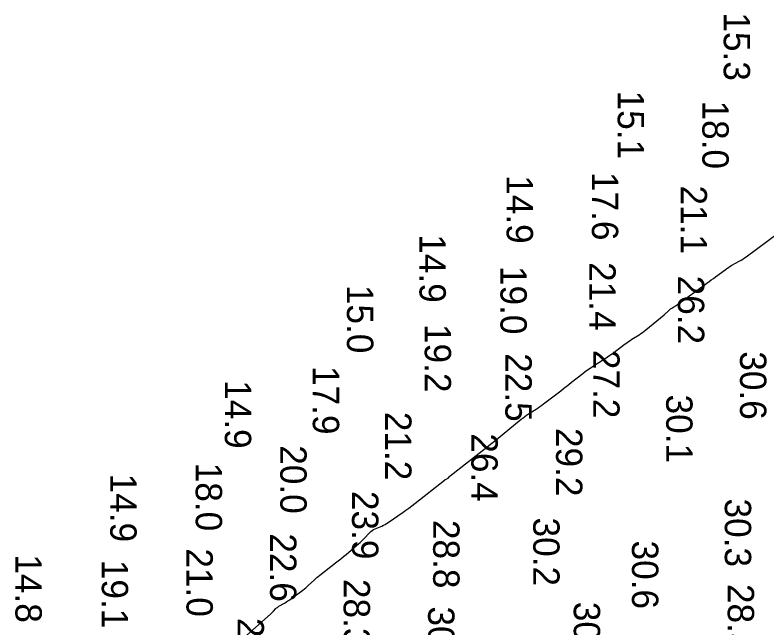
# Model space of a CAD drawing. Extents: x 1178573 to 1187098, y 693282 to 751751.
# Drawn here: x 1180192 to 1180548.7, y 720608.2 to 720899.3 of the extents above; entities that cross this region are included whole.
import ezdxf

# ---------------------------------------------------------------- set-up
doc = ezdxf.new("R2010")
doc.units = 0
doc.layers.add('V-HYDS-MAJR', color=7, linetype='Continuous')
doc.layers.add('V-HYDS-SOUN', color=7, linetype='Continuous')

msp = doc.modelspace()

# ---------------------------------------------------------------- linework, layer by layer
at = {"layer": 'V-HYDS-MAJR'}
msp.add_lwpolyline([(1180299.04, 720602.08), (1180313.31, 720614.96), (1180313.64, 720615.25), (1180313.95, 720615.56), (1180314.27, 720615.86), (1180314.58, 720616.17), (1180315.8, 720617.43), (1180316.12, 720617.73), (1180316.45, 720618.01), (1180316.8, 720618.27), (1180317.17, 720618.5), (1180319.82, 720620.03), (1180320.39, 720620.37), (1180320.94, 720620.72), (1180321.48, 720621.09), (1180322.02, 720621.47), (1180328.56, 720626.25), (1180329.27, 720626.78), (1180329.95, 720627.34), (1180330.62, 720627.91), (1180331.27, 720628.51), (1180333.85, 720630.93), (1180334.49, 720631.53), (1180335.16, 720632.12), (1180335.83, 720632.68), (1180336.52, 720633.24), (1180344.01, 720639.09), (1180345.28, 720640.1), (1180346.55, 720641.11), (1180347.8, 720642.14), (1180349.04, 720643.18), (1180355.12, 720648.29), (1180355.79, 720648.88), (1180356.44, 720649.48), (1180357.07, 720650.1), (1180357.68, 720650.75), (1180360.12, 720653.41), (1180360.72, 720654), (1180361.38, 720654.52), (1180362.09, 720654.96), (1180362.85, 720655.32), (1180366, 720656.62), (1180366.78, 720656.96), (1180367.53, 720657.35), (1180368.27, 720657.77), (1180368.98, 720658.24), (1180376.07, 720663.16), (1180377.47, 720664.15), (1180378.87, 720665.16), (1180380.24, 720666.19), (1180381.6, 720667.25), (1180395.79, 720678.43), (1180395.96, 720678.55), (1180396.13, 720678.67), (1180396.31, 720678.79), (1180396.5, 720678.89), (1180397.4, 720679.38), (1180397.51, 720679.44), (1180397.6, 720679.52), (1180397.69, 720679.6), (1180397.77, 720679.69), (1180398.05, 720680.09), (1180398.13, 720680.19), (1180398.21, 720680.28), (1180398.3, 720680.36), (1180398.39, 720680.44), (1180415.76, 720694.04), (1180417.59, 720695.48), (1180419.41, 720696.93), (1180421.22, 720698.4), (1180423.02, 720699.87), (1180432.14, 720707.4), (1180432.98, 720708.07), (1180433.83, 720708.7), (1180434.71, 720709.31), (1180435.61, 720709.89), (1180439.23, 720712.15), (1180440.13, 720712.73), (1180441.01, 720713.33), (1180441.88, 720713.95), (1180442.74, 720714.59), (1180450.95, 720720.9), (1180452.22, 720721.88), (1180453.49, 720722.87), (1180454.76, 720723.86), (1180456.02, 720724.86), (1180461.35, 720729.11), (1180462.47, 720729.97), (1180463.61, 720730.81), (1180464.77, 720731.61), (1180465.95, 720732.38), (1180470.72, 720735.42), (1180471.9, 720736.19), (1180473.07, 720736.98), (1180474.23, 720737.79), (1180475.38, 720738.62), (1180481.41, 720743.07), (1180482.21, 720743.65), (1180483.02, 720744.21), (1180483.84, 720744.77), (1180484.67, 720745.31), (1180488, 720747.45), (1180488.82, 720748), (1180489.63, 720748.57), (1180490.42, 720749.16), (1180491.19, 720749.78), (1180499.94, 720756.97), (1180500.26, 720757.23), (1180500.57, 720757.5), (1180500.87, 720757.78), (1180501.17, 720758.06), (1180502.52, 720759.35), (1180502.74, 720759.55), (1180502.98, 720759.74), (1180503.24, 720759.91), (1180503.5, 720760.07), (1180504.58, 720760.67), (1180504.85, 720760.82), (1180505.11, 720760.98), (1180505.37, 720761.15), (1180505.62, 720761.33), (1180520.23, 720771.99), (1180521.25, 720772.73), (1180522.27, 720773.48), (1180523.28, 720774.23), (1180524.3, 720774.98), (1180528.8, 720778.33), (1180529.59, 720778.9), (1180530.41, 720779.45), (1180531.24, 720779.97), (1180532.1, 720780.46), (1180535.54, 720782.36), (1180536.4, 720782.85), (1180537.23, 720783.36), (1180538.05, 720783.91), (1180538.84, 720784.48), (1180559.02, 720799.49)], dxfattribs=at)

# ---------------------------------------------------------------- texts
at = {"layer": 'V-HYDS-SOUN'}
for s, p in [('15.3 ', (1180528.18, 720900.54)), ('15.1 ', (1180477.9, 720863.39)), ('18.0 ', (1180518.04, 720858.68)), ('17.6 ', (1180465.65, 720824.75)), ('14.9 ', (1180425.2, 720823.24)), ('21.1 ', (1180507.75, 720818.34)), ('14.9 ', (1180383.86, 720795.16)), ('21.4 ', (1180464.4, 720781.95)), ('19.0 ', (1180422.27, 720780.14)), ('26.2 ', (1180506.45, 720775.53)), ('15.0 ', (1180349.47, 720771.15)), ('19.2 ', (1180386.34, 720752.57)), ('22.5 ', (1180424.61, 720738.71)), ('27.2 ', (1180466.29, 720740.3)), ('30.6 ', (1180535.92, 720739.61)), ('17.9 ', (1180333.27, 720732.59)), ('14.9 ', (1180291.54, 720725.9)), ('30.1 ', (1180500.89, 720719.07)), ('21.2 ', (1180367.57, 720710.87)), ('29.2 ', (1180448.64, 720703.19)), ('26.4 ', (1180408.49, 720700.65)), ('20.0 ', (1180317.84, 720695)), ('18.0 ', (1180277.72, 720686.7)), ('14.9 ', (1180237.18, 720681.51)), ('23.9 ', (1180351.88, 720673.31)), ('30.3 ', (1180528.7, 720669.7)), ('30.2 ', (1180437.81, 720660.67)), ('28.8 ', (1180390.36, 720659.53)), ('22.6 ', (1180312.99, 720653.16)), ('30.6 ', (1180484.67, 720649.75)), ('21.0 ', (1180273.32, 720646.02)), ('14.8 ', (1180192.2, 720643.19)), ('19.1 ', (1180233.15, 720640.59)), ('28.3 ', (1180347.9, 720631.51)), ('28.5 ', (1180530.09, 720629.13)), ('30.6 ', (1180457.05, 720620.65)), ('30.3 ', (1180387.96, 720618.45)), ('26.1 ', (1180297.58, 720613))]:
    msp.add_text(s, height=12.5, rotation=270, dxfattribs=at).set_placement(p)

doc.saveas('drawing.dxf')
